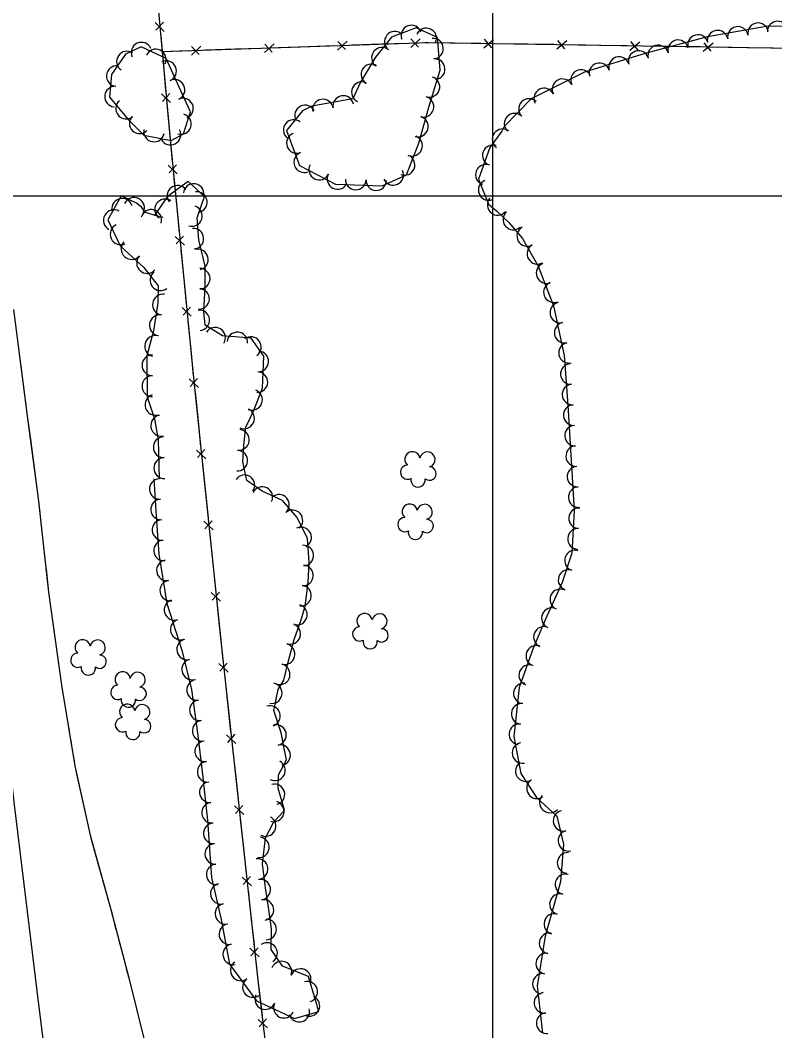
# Model space of a CAD drawing. Extents: x 353423 to 364002, y 127000 to 201942.
# Drawn here: x 361816.2 to 362109.8, y 130175.1 to 130568.3 of the extents above; entities that cross this region are included whole.
import ezdxf

# ---------------------------------------------------------------- set-up
doc = ezdxf.new("R2010")
doc.units = 0
for name, color, linetype in [('E_DTM_SlopeBottom', 7, 'Continuous'), ('E_DTM_SlopeTop', 7, 'Continuous'), ('E_FEN_Generic', 7, 'Continuous'), ('E_LAND_TreeLine', 7, 'Continuous'), ('E_STRUCT_WingWall', 7, 'Continuous')]:
    doc.layers.add(name, color=color, linetype=linetype)

msp = doc.modelspace()

# ---------------------------------------------------------------- linework, layer by layer
at = {"layer": 'E_DTM_SlopeBottom'}
for p, q in [((361868.6, 130567.43), (361872.16, 130564.02)), ((361871.84, 130567.55), (361868.93, 130564.48)), ((361968.12, 130557.72), (361971.8, 130561.16)), ((361968.18, 130561.04), (361971.15, 130557.9)), ((361996.49, 130557.62), (362000.34, 130560.87)), ((361996.72, 130560.93), (361999.52, 130557.64)), ((361882.78, 130554.8), (361886.46, 130558.24)), ((361882.84, 130558.11), (361885.8, 130554.97)), ((361911.22, 130555.77), (361914.91, 130559.21)), ((361911.28, 130559.09), (361914.25, 130555.95)), ((361939.67, 130556.75), (361943.35, 130560.19)), ((361939.73, 130560.06), (361942.7, 130556.92)), ((362024.95, 130557.17), (362028.8, 130560.42)), ((362025.18, 130560.48), (362027.98, 130557.19)), ((362053.41, 130556.72), (362057.26, 130559.97)), ((362053.64, 130560.03), (362056.44, 130556.75)), ((362081.87, 130556.28), (362085.72, 130559.52)), ((362082.1, 130559.58), (362084.91, 130556.3)), ((361871.11, 130539.69), (361874.67, 130536.28)), ((361874.35, 130539.81), (361871.45, 130536.74)), ((361873.7, 130511.94), (361877.28, 130508.56)), ((361876.94, 130512.09), (361874.05, 130509)), ((361876.42, 130484.22), (361880.01, 130480.84)), ((361879.66, 130484.37), (361876.78, 130481.28)), ((361879.15, 130456.5), (361882.73, 130453.12)), ((361882.39, 130456.65), (361879.51, 130453.56)), ((361881.88, 130428.78), (361885.48, 130425.41)), ((361885.11, 130428.94), (361882.25, 130425.83)), ((361884.75, 130401.07), (361888.35, 130397.71)), ((361887.98, 130401.24), (361885.12, 130398.13)), ((361887.61, 130373.37), (361891.22, 130370.01)), ((361890.85, 130373.53), (361887.99, 130370.43)), ((361890.48, 130345.66), (361894.09, 130342.3)), ((361893.72, 130345.83), (361890.86, 130342.72)), ((361893.39, 130317.95), (361897.02, 130314.61)), ((361896.63, 130318.14), (361893.79, 130315.01)), ((361896.43, 130290.27), (361900.06, 130286.93)), ((361899.67, 130290.45), (361896.82, 130287.33)), ((361899.47, 130262.58), (361903.1, 130259.24)), ((361902.71, 130262.76), (361899.86, 130259.64)), ((361902.51, 130234.89), (361906.13, 130231.55)), ((361905.75, 130235.08), (361902.9, 130231.95)), ((361905.55, 130207.21), (361909.17, 130203.87)), ((361908.79, 130207.39), (361905.94, 130204.27)), ((361908.7, 130179.52), (361912.35, 130176.21)), ((361911.94, 130179.73), (361909.12, 130176.58))]:
    msp.add_line(p, q, dxfattribs=at)
for points in [[(361878.29, 131213.33), (361899.27, 131100.66), (361913.24, 131015.71), (361906.05, 130937.86), (361898.42, 130874.63), (361891.8, 130814.89), (361881.91, 130738), (361866.46, 130610.19), (361874.59, 130520.63), (361883.58, 130429.17), (361894.43, 130324.49), (361908.79, 130193.64), (361917.83, 130117.01), (361930.34, 130048.28), (361939.3, 129996.68), (362022.57, 129560.44)], [(361870.82, 130562.18), (361871.84, 130550.91)], [(361871.36, 130556.18), (361975, 130559.74), (362241.31, 130555.54)], [(361888.25, 130556.76), (361899.81, 130557.16)], [(361899.81, 130557.16), (361909.98, 130557.51)], [(361916.7, 130557.74), (361928.26, 130558.14)], [(361928.26, 130558.14), (361938.43, 130558.48)], [(361945.15, 130558.71), (361956.71, 130559.11)], [(361956.71, 130559.11), (361966.87, 130559.46)], [(361973.6, 130559.69), (361975, 130559.74), (361985.16, 130559.58)], [(361985.16, 130559.58), (361995.33, 130559.42)], [(362002.06, 130559.31), (362013.62, 130559.13)], [(362013.62, 130559.13), (362023.79, 130558.97)], [(362030.52, 130558.86), (362042.08, 130558.68)], [(362042.08, 130558.68), (362052.26, 130558.52)], [(362058.98, 130558.41), (362070.54, 130558.23)], [(362070.54, 130558.23), (362080.72, 130558.07)], [(362087.44, 130557.96), (362099.01, 130557.78)], [(362099.01, 130557.78), (362109.18, 130557.62)], [(361871.36, 130556.18), (361881.53, 130556.53)], [(361871.84, 130550.91), (361872.74, 130541)], [(361873.34, 130534.45), (361874.36, 130523.17)], [(361874.36, 130523.17), (361874.59, 130520.63), (361875.31, 130513.27)], [(361875.96, 130506.72), (361877.07, 130495.45)], [(361877.07, 130495.45), (361878.04, 130485.55)], [(361878.68, 130479), (361879.79, 130467.74)], [(361879.79, 130467.74), (361880.77, 130457.83)], [(361881.41, 130451.28), (361882.52, 130440.02)], [(361882.52, 130440.02), (361883.49, 130430.11)], [(361884.16, 130423.56), (361885.33, 130412.31)], [(361885.33, 130412.31), (361886.35, 130402.4)], [(361887.03, 130395.86), (361888.2, 130384.6)], [(361888.2, 130384.6), (361889.23, 130374.7)], [(361889.9, 130368.15), (361891.07, 130356.9)], [(361891.07, 130356.9), (361892.1, 130347)], [(361892.77, 130340.45), (361893.94, 130329.19)], [(361893.94, 130329.19), (361894.43, 130324.49), (361895, 130319.29)], [(361895.71, 130312.75), (361896.95, 130301.5)], [(361896.95, 130301.5), (361898.03, 130291.61)], [(361898.75, 130285.07), (361899.99, 130273.82)], [(361899.99, 130273.82), (361901.07, 130263.92)], [(361901.79, 130257.38), (361903.03, 130246.13)], [(361903.03, 130246.13), (361904.11, 130236.24)], [(361904.83, 130229.7), (361906.06, 130218.45)], [(361906.06, 130218.45), (361907.15, 130208.55)], [(361907.87, 130202.01), (361908.79, 130193.64), (361909.12, 130190.76)], [(361909.12, 130190.76), (361910.29, 130180.88)]]:
    msp.add_lwpolyline(points, dxfattribs=at)
at = {"layer": 'E_DTM_SlopeTop'}
msp.add_lwpolyline([(361734.02, 131204.53), (361744.47, 131075.92), (361754.78, 130951.04), (361764.16, 130835.27), (361772.34, 130730.19), (361780.74, 130632.05), (361787.65, 130543.66), (361795.79, 130445.01), (361804.28, 130345.72), (361813.81, 130262.96), (361823.3, 130185.29), (361830.22, 130129.6), (361839.96, 130063.62), (361853.52, 129981.74), (361868.3, 129895.14), (361884.41, 129807.54), (361900.64, 129728.29), (361918.01, 129641.67), (361937.34, 129550.79), (361957.21, 129452.35), (361974.28, 129367.89), (361986.96, 129308.18)], dxfattribs=at)
at = {"layer": 'E_FEN_Generic'}
for points in [[(361929.64, 130534.95), (361926.02, 130533.14), (361919.7, 130525.45), (361924.88, 130511.83), (361938.85, 130504.57), (361957.04, 130503.94), (361966.44, 130508.18), (361971.25, 130520.5), (361975.19, 130534.54), (361979.57, 130548.9), (361978.54, 130561.58), (361970.25, 130565.32), (361960.64, 130561.73), (361954.38, 130553.96), (361948.54, 130544.18), (361945.6, 130537.74), (361929.64, 130534.95)], [(362125.29, 130566.34), (362106.35, 130565.96), (362083.57, 130561.82), (362059.67, 130555.55), (362035.73, 130548.11), (362015, 130537.71), (362004.51, 130526.99), (362003.61, 130525.23), (361998.91, 130518.85), (361994.48, 130506.54), (361998.33, 130496.77), (362001.42, 130494.17), (362006.24, 130489.66), (362011.58, 130483.42), (362017.68, 130472.7), (362023.6, 130457.15), (362027.77, 130437.88), (362029.23, 130418.56), (362030.22, 130401.32), (362031.71, 130377.54), (362030.76, 130360.92), (362026.99, 130349.57), (362021.08, 130336.44), (362015.8, 130324.03), (362010.25, 130308.72), (362008.2, 130289.64), (362010.99, 130275.18), (362017.04, 130265.88), (362025, 130258.54), (362027.6, 130247.77), (362026.44, 130233.08), (362020.42, 130211.86), (362017.27, 130192.6), (362019.31, 130174.22)], [(362125.29, 130566.34), (362106.35, 130565.96), (362083.57, 130561.82), (362059.67, 130555.55), (362035.73, 130548.11), (362015, 130537.71), (362004.51, 130526.99), (362003.61, 130525.23), (361998.91, 130518.85), (361994.48, 130506.54), (361998.33, 130496.77), (362001.42, 130494.17), (362006.24, 130489.66), (362011.58, 130483.42), (362017.68, 130472.7), (362023.6, 130457.15), (362027.77, 130437.88), (362029.23, 130418.56), (362030.22, 130401.32), (362031.71, 130377.54), (362030.76, 130360.92), (362026.99, 130349.57), (362021.08, 130336.44), (362015.8, 130324.03), (362010.25, 130308.72), (362008.2, 130289.64), (362010.99, 130275.18), (362017.04, 130265.88), (362025, 130258.54), (362027.6, 130247.77), (362026.44, 130233.08), (362020.42, 130211.86), (362017.27, 130192.6), (362019.31, 130174.22)], [(361858.3, 130529.54), (361864.2, 130523.67), (361874.89, 130521.6), (361879.66, 130524.07), (361882.37, 130532.71), (361878.66, 130540.9), (361872.96, 130553.51), (361863.2, 130557.97), (361857.11, 130555.2), (361851.67, 130547.26), (361850.88, 130538.37), (361858.3, 130529.54)], [(361868.14, 130389.82), (361868.99, 130375.4), (361870.09, 130360.57), (361873.18, 130341.35), (361879.01, 130323.15), (361882.81, 130307.92), (361885.29, 130289.94), (361886.93, 130276.02), (361889.03, 130257.02), (361890.57, 130234.77), (361894.35, 130218.35), (361897.62, 130200.95), (361908.03, 130186.68), (361922.94, 130179.84), (361932.33, 130182.56), (361928.26, 130196.27), (361918.24, 130200.23), (361913.85, 130206.67), (361913.96, 130214.79), (361912.9, 130222.23), (361911.55, 130230.7), (361910.37, 130240.09), (361911.57, 130250.13), (361914.76, 130256.13), (361918.95, 130260.94), (361916.58, 130269.49), (361916.69, 130274.66), (361919.79, 130280.55), (361917.65, 130290.98), (361914.83, 130299.75), (361916.47, 130307.88), (361918.75, 130311.56), (361920.51, 130319.07), (361922.69, 130327.35), (361925.42, 130335.04), (361927.01, 130340.31), (361928.13, 130349.53), (361928.54, 130357.46), (361927.98, 130366.69), (361923.94, 130374.77), (361918.18, 130381.41), (361910.31, 130385.1), (361904.38, 130389.25), (361902.72, 130396.51), (361903.11, 130403), (361904, 130410.02), (361906.88, 130416.23), (361910.43, 130425.2), (361910.99, 130437.63), (361905.97, 130444.67), (361894.86, 130445.5), (361888.1, 130449.68), (361887.56, 130454.97), (361888.12, 130464.41), (361888.09, 130472.62), (361885.67, 130482.88), (361884.97, 130491.46), (361887.8, 130499.78), (361881.45, 130505.64), (361873.45, 130499.8), (361868.51, 130492.6)], [(361871.6, 130491.75), (361871.29, 130491.57), (361864.94, 130493.46), (361863.45, 130495.43), (361861.35, 130497.18), (361855.45, 130500.04), (361850.3, 130490.66), (361854.98, 130480.6), (361864.26, 130472.18), (361869.81, 130464.96), (361869.68, 130458.31), (361868.03, 130447.53), (361865.48, 130437.76), (361865.52, 130421.83), (361868.37, 130413.27), (361869.83, 130405.09), (361870.23, 130389.94)]]:
    msp.add_lwpolyline(points, dxfattribs=at)
for centre, radius, start, end in [((361968.36, 130562.37), 4.01, 20.48, 200.4647), ((361974.14, 130561.27), 4.01, 335.7216, 155.7063), ((362095.38, 130561.84), 4, 10.3059, 190.2905), ((362103.25, 130563.27), 4, 10.3059, 190.2905), ((362110.86, 130563.96), 4, 1.1479, 181.1326), ((361961.92, 130559.98), 4.01, 51.1579, 231.1426), ((361976.79, 130557.3), 4.01, 274.6172, 94.6018), ((362072.13, 130556.66), 4, 14.7207, 194.7053), ((362079.86, 130558.69), 4, 14.7207, 194.7053), ((362087.5, 130560.41), 4, 10.3059, 190.2905), ((361863.36, 130555.74), 4, 24.5232, 204.5079), ((361868.89, 130553.07), 4, 335.4197, 155.4044), ((361956.89, 130553.73), 4.01, 51.1579, 231.1426), ((362064.39, 130554.62), 4, 14.7207, 194.7053), ((361857.66, 130552.29), 4, 55.6159, 235.6006), ((361977.43, 130549.31), 4.01, 274.6172, 94.6018), ((362049.15, 130550.09), 4, 17.2676, 197.2523), ((362056.79, 130552.46), 4, 17.2676, 197.2523), ((361853.72, 130546.61), 4, 84.8935, 264.8782), ((361872.9, 130548.56), 4, 294.3663, 114.3509), ((361952.79, 130547.2), 4.01, 59.1647, 239.1494), ((362034.34, 130545.07), 4, 26.6512, 206.6359), ((362041.51, 130547.71), 4, 17.2676, 197.2523), ((361876.2, 130541.28), 4, 294.3663, 114.3509), ((361975.39, 130542.4), 4.01, 253.064, 73.0486), ((362027.19, 130541.49), 4, 26.6512, 206.6359), ((361853.01, 130538.64), 4, 84.8935, 264.8782), ((361949.1, 130540.36), 4.01, 65.4619, 245.4466), ((362020.04, 130537.9), 4, 26.6512, 206.6359), ((361857.33, 130533.94), 4, 130.011, 309.9957), ((361879.49, 130533.99), 4, 294.3377, 114.3224), ((361933.95, 130533.57), 4.01, 9.9357, 189.9204), ((361941.85, 130534.95), 4.01, 9.9357, 189.9204), ((361973.05, 130534.68), 4.01, 254.3386, 74.3233), ((362014.11, 130533.81), 4, 45.6234, 225.6081), ((361926.99, 130531.28), 4.01, 26.5347, 206.5194), ((361862.61, 130528.2), 4, 135.212, 315.1967), ((361878.68, 130527.95), 4, 252.5751, 72.5598), ((361922.57, 130525.65), 4.01, 50.5477, 230.5324), ((361970.89, 130526.96), 4.01, 254.3386, 74.3233), ((362008.52, 130528.09), 4, 45.6234, 225.6081), ((361868.21, 130525.02), 4, 169.0209, 349.0056), ((361874.62, 130523.81), 4, 207.4643, 27.449), ((362003.85, 130522.03), 4, 53.6395, 233.6242), ((361923.81, 130520.56), 4.01, 110.8535, 290.8382), ((361968.61, 130519.5), 4.01, 248.6739, 68.6586), ((362000.03, 130515.78), 4, 70.2266, 250.2113), ((361926.66, 130513.07), 4.01, 110.8535, 290.8382), ((361965.69, 130512.03), 4.01, 248.6739, 68.6586), ((361932.5, 130510.24), 4.01, 152.5487, 332.5334), ((361961.3, 130508.16), 4.01, 204.2967, 24.2814), ((361997.33, 130508.25), 4, 70.2266, 250.2113), ((361939.61, 130506.54), 4.01, 152.5487, 332.5334), ((361946.7, 130506.4), 4.01, 178.0118, 357.9965), ((361954.71, 130506.12), 4.01, 178.0118, 357.9965), ((361998.42, 130502.26), 4, 111.4928, 291.4775), ((361877.34, 130500.04), 4, 36.1562, 216.1408), ((361883.64, 130500.72), 4, 353.6043, 173.589), ((361855.83, 130494.89), 4.07, 18.0914, 198.076), ((361860.42, 130495.27), 4.07, 334.189, 154.1736), ((361872.5, 130494.72), 4, 55.5201, 235.5048), ((361884.87, 130497.55), 4, 278.108, 98.0927), ((362001.91, 130496.49), 4, 139.8988, 319.8834), ((361852.63, 130490.5), 4.07, 61.2173, 241.202), ((361867.13, 130490.59), 4.07, 343.3556, 163.3403), ((361883, 130492.16), 4, 251.2511, 71.2358), ((362008.02, 130490.8), 4, 130.5522, 310.5369), ((361855.24, 130485.08), 4.07, 114.9404, 294.925), ((361883.53, 130483.34), 4, 274.6403, 94.6249), ((362013.43, 130484.39), 4, 119.6724, 299.6571), ((361859.5, 130479.36), 4.07, 137.8029, 317.7876), ((361885.32, 130475.22), 4, 283.2793, 103.264), ((362017.39, 130477.44), 4, 119.6724, 299.6571), ((361865.53, 130473.9), 4.07, 137.8029, 317.7876), ((361870.78, 130467.2), 4.07, 127.6058, 307.5905), ((361886.01, 130467.77), 4, 270.203, 90.1877), ((362020.97, 130469.95), 4, 110.8407, 290.8253), ((361885.75, 130459.9), 4, 266.632, 86.6166), ((362023.81, 130462.48), 4, 110.8407, 290.8253), ((361871.74, 130457.7), 4.07, 81.3023, 261.2869), ((362026.3, 130454.57), 4, 102.2053, 282.19), ((361885.8, 130451.58), 4, 275.8598, 95.8445), ((361870.51, 130449.66), 4.07, 81.3023, 261.2869), ((362027.99, 130446.75), 4, 102.2053, 282.19), ((361892, 130444.8), 4, 328.2362, 148.2209), ((361900.63, 130442.96), 4, 355.7268, 175.7115), ((361868.66, 130441.53), 4.07, 75.3374, 255.3221), ((361905.9, 130441.16), 4, 305.4891, 125.4738), ((362029.68, 130438.93), 4, 102.2053, 282.19), ((361908.8, 130435.54), 4, 267.4611, 87.4458), ((361867.61, 130434.08), 4.07, 90.1839, 270.1686), ((361908.44, 130427.54), 4, 267.4611, 87.4458), ((362030.41, 130430.68), 4, 94.3406, 274.3253), ((361867.64, 130425.95), 4.07, 90.1839, 270.1686), ((361906.37, 130420.62), 4, 248.3937, 68.3784), ((362031.02, 130422.7), 4, 94.3406, 274.3253), ((361868.81, 130418.69), 4.07, 108.3964, 288.3811), ((361903.25, 130413.38), 4, 245.139, 65.1236), ((362031.55, 130414.68), 4, 93.3024, 273.2871), ((361871.01, 130410.56), 4.07, 100.0996, 280.0843), ((361901.26, 130405.05), 4, 262.7672, 82.7518), ((362032.01, 130406.69), 4, 93.3024, 273.2871), ((361872.03, 130402.19), 4.07, 91.5577, 271.5423), ((361900.65, 130396.92), 4, 266.5899, 86.5746), ((361968.75, 130397.5), 2.97, 8.3641, 229.598), ((361974.61, 130397.38), 2.97, 286.0149, 168.9882), ((362032.48, 130398.72), 4, 93.5834, 273.5681), ((361872.25, 130394.06), 4.07, 91.5577, 271.5423), ((361966.89, 130392.46), 2.78, 91.335, 299.108), ((361975.37, 130391.91), 2.61, 230.7202, 88.6528), ((362032.98, 130390.74), 4, 93.5834, 273.5681), ((361870.47, 130385.94), 4, 93.3655, 273.3502), ((361903.4, 130387.37), 4, 325.0247, 145.0094), ((361970.96, 130389.45), 2.78, 168.012, 9.0231), ((361910.36, 130382.76), 4, 334.9107, 154.8954), ((361916.83, 130379.77), 4, 310.9506, 130.9353), ((362033.48, 130382.75), 4, 93.5834, 273.5681), ((361870.94, 130377.95), 4, 93.3655, 273.3502), ((361967.7, 130377.11), 2.97, 8.3641, 229.598), ((361973.55, 130376.99), 2.97, 286.0149, 168.9882), ((361922.08, 130373.72), 4, 310.9506, 130.9353), ((362033.63, 130374.52), 4, 86.7584, 266.743), ((361871.49, 130369.99), 4, 94.2355, 274.2202), ((361965.84, 130372.07), 2.78, 91.335, 299.108), ((361974.31, 130371.52), 2.61, 230.7202, 88.6528), ((361925.46, 130367.05), 4, 296.5812, 116.5659), ((361969.91, 130369.07), 2.78, 168.012, 9.0231), ((362033.18, 130366.53), 4, 86.7584, 266.743), ((361872.08, 130362), 4, 94.2355, 274.2202), ((361926.28, 130360.02), 4, 273.4603, 93.445), ((362032.04, 130358.11), 4, 71.6061, 251.5907), ((361873.22, 130354.26), 4, 99.1622, 279.1469), ((361926.17, 130352.26), 4, 267.0764, 87.0611), ((362029.51, 130350.52), 4, 71.6061, 251.5907), ((361874.5, 130346.36), 4, 99.1622, 279.1469), ((361925.4, 130344.44), 4, 263.0784, 83.0631), ((362026.31, 130342.97), 4, 65.7814, 245.766), ((361876.18, 130338.87), 4, 107.758, 287.7427), ((361923.82, 130336.99), 4, 253.1767, 73.1614), ((361950.12, 130334.54), 2.97, 8.3641, 229.598), ((361955.97, 130334.42), 2.97, 286.0149, 168.9882), ((362023.03, 130335.67), 4, 65.7814, 245.766), ((361878.62, 130331.24), 4, 107.758, 287.7427), ((361921.23, 130329.51), 4, 250.4909, 70.4755), ((361948.26, 130329.5), 2.78, 91.335, 299.108), ((361956.73, 130328.95), 2.61, 230.7202, 88.6528), ((362019.91, 130328.35), 4, 66.9647, 246.9494), ((361840.43, 130324.31), 2.97, 8.3641, 229.598), ((361846.29, 130324.2), 2.97, 286.0149, 168.9882), ((361881.09, 130323.48), 4, 104.0253, 284.01), ((361919.02, 130321.64), 4, 255.2791, 75.2637), ((361952.33, 130326.5), 2.78, 168.012, 9.0231), ((362016.95, 130321.04), 4, 70.079, 250.0637), ((361838.57, 130319.27), 2.78, 91.335, 299.108), ((361847.05, 130318.73), 2.61, 230.7202, 88.6528), ((361842.64, 130316.27), 2.78, 168.012, 9.0231), ((361883.03, 130315.71), 4, 104.0253, 284.01), ((361917.12, 130313.8), 4, 256.7935, 76.7782), ((362014.22, 130313.52), 4, 70.079, 250.0637), ((361856, 130311.8), 2.97, 8.3641, 229.598), ((361861.86, 130311.69), 2.97, 286.0149, 168.9882), ((361854.14, 130306.76), 2.78, 91.335, 299.108), ((361884.96, 130307.71), 4, 97.8609, 277.8455), ((361914.04, 130306.46), 4, 258.6313, 78.616), ((362012.11, 130306.38), 4, 83.8623, 263.8469), ((361862.62, 130306.22), 2.61, 230.7202, 88.6528), ((361857.79, 130299.21), 2.97, 8.3641, 229.598), ((361858.21, 130303.76), 2.78, 168.012, 9.0231), ((361863.64, 130299.09), 2.97, 286.0149, 168.9882), ((361886.05, 130299.78), 4, 97.8609, 277.8455), ((361913.32, 130297.6), 4, 287.831, 107.8157), ((362011.25, 130298.42), 4, 83.8623, 263.8469), ((361855.92, 130294.16), 2.78, 91.335, 299.108), ((361864.4, 130293.62), 2.61, 230.7202, 88.6528), ((361887.14, 130291.84), 4, 97.8609, 277.8455), ((361915.67, 130290.19), 4, 281.6216, 101.6063), ((362010.39, 130290.47), 4, 83.8623, 263.8469), ((361860, 130291.16), 2.78, 168.012, 9.0231), ((361888.12, 130283.85), 4, 96.7266, 276.7113), ((361917.29, 130282.34), 4, 281.6216, 101.6063), ((362011.57, 130283.22), 4, 100.942, 280.9267), ((361889.06, 130275.88), 4, 96.2956, 276.2802), ((361915.26, 130276.44), 4, 242.2543, 62.239), ((362012.86, 130276.14), 4, 123.0263, 303.011), ((361889.93, 130267.92), 4, 96.2956, 276.2802), ((361915.07, 130267.07), 4, 285.4996, 105.4843), ((362017.22, 130269.44), 4, 123.0263, 303.011), ((362022.22, 130263.95), 4, 137.3458, 317.3305), ((361890.81, 130259.96), 4, 96.2956, 276.2802), ((361914.81, 130260.43), 4, 252.7608, 72.7454), ((361911.64, 130254.74), 4, 241.9719, 61.9566), ((362027.57, 130256.81), 4, 103.5821, 283.5668), ((361891.48, 130251.9), 4, 93.9665, 273.9511), ((361909.02, 130246.5), 4, 263.2416, 83.2263), ((362029.45, 130249.03), 4, 103.5821, 283.5668), ((361892.03, 130243.91), 4, 93.9665, 273.9511), ((362029.12, 130240.42), 4, 85.4981, 265.4827), ((361892.59, 130235.92), 4, 93.9665, 273.9511), ((361908.52, 130238.04), 4, 277.1402, 97.1249), ((362028.33, 130232.05), 4, 74.1629, 254.1476), ((361894.18, 130228.42), 4, 103.0056, 282.9903), ((361909.53, 130230.02), 4, 279.0998, 99.0845), ((362026.15, 130224.36), 4, 74.1629, 254.1476), ((361895.98, 130220.62), 4, 103.0056, 282.9903), ((361910.8, 130222.11), 4, 279.0998, 99.0845), ((361911.86, 130214.54), 4, 269.2318, 89.2165), ((362023.96, 130216.66), 4, 74.1629, 254.1476), ((361897.55, 130212.68), 4, 100.6486, 280.6333), ((362022.1, 130209.14), 4, 80.7124, 260.697), ((361899.03, 130204.81), 4, 100.6486, 280.6333), ((361912.21, 130205.35), 4, 304.3092, 124.2938), ((362020.81, 130201.25), 4, 80.7124, 260.697), ((361901.96, 130198.57), 4, 126.1123, 306.097), ((361917.82, 130198.14), 4, 338.463, 158.4477), ((361925.27, 130195.2), 4, 338.463, 158.4477), ((361906.67, 130192.1), 4, 126.1123, 306.097), ((362019.51, 130193.35), 4, 80.7124, 260.697), ((361927.85, 130190.29), 4, 286.5251, 106.5098), ((361911.48, 130187.4), 4, 155.3542, 335.3389), ((361928.68, 130184.8), 4, 243.5487, 63.5334), ((362020.11, 130185.98), 4, 96.3513, 276.336), ((361918.76, 130184.06), 4, 155.3542, 335.3389), ((361924.71, 130182.53), 4, 196.156, 16.1407), ((362021, 130178.03), 4, 96.3513, 276.336)]:
    msp.add_arc(centre, radius, start, end, dxfattribs=at)
at = {"layer": 'E_LAND_TreeLine'}
for p, q in [((362000, 129000), (362000, 131500)), ((360000, 130500), (363500, 130500))]:
    msp.add_line(p, q, dxfattribs=at)
at = {"layer": 'E_STRUCT_WingWall'}
for points in [[(361813.58, 130455.77), (361819.01, 130413.37), (361823.13, 130382.16), (361827.22, 130345.82), (361832.26, 130309.63), (361837.42, 130278.25), (361843.39, 130251.18), (361851.39, 130222.32), (361858.5, 130195.16), (361864.31, 130172.08), (361866.42, 130163), (361870.99, 130142.36), (361874.81, 130131.2), (361879.85, 130115.3), (361881.6, 130104.97), (361883.79, 130095.19), (361887.45, 130081.57), (361888.49, 130075.89), (361891.11, 130059.54), (361892.73, 130047.18), (361894.51, 130037.84), (361898.04, 130028.95), (361900.23, 130023.16), (361901.43, 130017.24)], [(361816.4, 130433.74), (361819.01, 130413.37), (361820.09, 130405.18)], [(361820.09, 130405.18), (361823.13, 130382.16), (361823.76, 130376.61)], [(361824.2, 130372.66), (361824.42, 130370.68)], [(361824.86, 130366.74), (361825.09, 130364.76)], [(361825.53, 130360.81), (361825.75, 130358.84)], [(361826.2, 130354.89), (361827.22, 130345.82), (361829.93, 130326.33)], [(361829.93, 130326.33), (361832.26, 130309.63), (361834.2, 130297.84)], [(361834.85, 130293.92), (361835.17, 130291.96)], [(361835.81, 130288.04), (361836.14, 130286.08)], [(361836.78, 130282.16), (361837.1, 130280.2)], [(361837.85, 130276.29), (361843.39, 130251.18), (361844.21, 130248.21)], [(361844.21, 130248.21), (361851.39, 130222.32), (361851.88, 130220.45)], [(361852.88, 130216.6), (361853.39, 130214.68)], [(361854.39, 130210.84), (361854.9, 130208.92)], [(361855.9, 130205.07), (361856.41, 130203.15)], [(361857.41, 130199.31), (361858.5, 130195.16), (361864.31, 130172.08), (361864.47, 130171.4)]]:
    msp.add_lwpolyline(points, dxfattribs=at)

doc.saveas('drawing.dxf')
